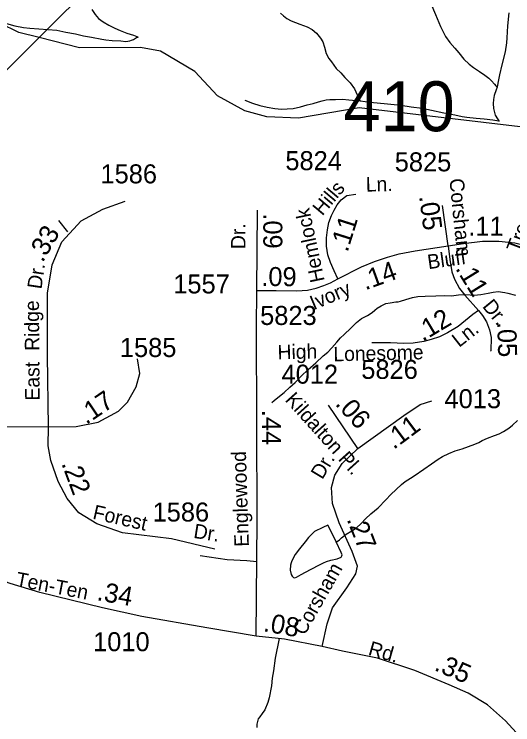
# Model space of a CAD drawing. Extents: x 2001466 to 2224147, y 644118 to 847247.
# Drawn here: x 2072793 to 2076073, y 703710 to 708382 of the extents above; entities that cross this region are included whole.
import ezdxf

# ---------------------------------------------------------------- set-up
doc = ezdxf.new("R2010")
doc.units = 0
for name, color, linetype in [('Default', 7, 'Continuous'), ('Exist Hydrographic Creek Single Shore', 7, 'Continuous'), ('Exist Hydrographic Misc Water Feature', 7, 'Continuous'), ('Exist Road Non-System Type 51', 7, 'Continuous'), ('Exist Road Secondary Mileage Hundredths English Label', 7, 'Continuous'), ('Exist Road Secondary Structure Standard Bridge Number Label', 7, 'Continuous'), ('Exist Road Secondary Type 51 Attributed', 7, 'Continuous'), ('Exist Road Secondary Type 51 Label', 7, 'Continuous'), ('Exist Road Secondary Type 51 Number Label', 7, 'Continuous'), ('Exist Utilities Electrical Transmission Line', 7, 'Continuous')]:
    doc.layers.add(name, color=color, linetype=linetype)

msp = doc.modelspace()

# ---------------------------------------------------------------- linework, layer by layer
at = {"layer": 'Default'}
msp.add_line((2075647, 706858), (2075611.1, 707124.7), dxfattribs=at)
for points in [[(2074922, 706642.3), (2074897.3, 706695.3), (2074873.5, 706749.8), (2074856.3, 706800.6), (2074848.1, 706856.5), (2074847.4, 706911), (2074853.3, 706964.8), (2074862.3, 707011.8), (2074879.8, 707058), (2074898.5, 707094.6), (2074917.9, 707128.9), (2074944.7, 707161.8), (2074981.3, 707189.4), (2075040.9, 707198.4)], [(2075647, 706858), (2075750, 706874.2), (2075873.2, 706888.7), (2075980.7, 706888.7), (2076085.5, 706878.2), (2076206.1, 706848)], [(2074922, 706642.3), (2075079, 706719.9), (2075163.3, 706756.5), (2075249.8, 706784.9), (2075325.9, 706805.8), (2075430.3, 706825.9), (2075647, 706858)], [(2075647, 706858), (2075659, 706770), (2075672, 706688.6), (2075689.2, 706640.8), (2075722, 706578.1), (2075757.1, 706534.9), (2075847.3, 706434.1)], [(2074389.1, 706565.8), (2074517.3, 706565.8), (2074651.9, 706562.5), (2074722, 706567.7), (2074778.7, 706581.1), (2074829.5, 706598.3), (2074873.5, 706616.2), (2074922, 706642.3)], [(2075847.3, 706434.1), (2075810.6, 706406.6), (2075713.7, 706327.9), (2075644.2, 706287.2), (2075590.5, 706261), (2075535.4, 706242.7), (2075488.2, 706229.5), (2075418.8, 706219.1), (2075357.2, 706217.7), (2075269.4, 706220.4), (2075145.5, 706220.4)], [(2075847.3, 706434.1), (2075873.5, 706401.3), (2075899.8, 706359.4), (2075919.4, 706306.9), (2075931.2, 706255.8), (2075928.6, 706167.9), (2075927.1, 706165.9)]]:
    msp.add_lwpolyline(points, dxfattribs=at)
at = {"layer": 'Exist Hydrographic Creek Single Shore'}
for points in [[(2072956.9, 708228.3), (2072823.3, 708261.7), (2072572.3, 708384.9)], [(2074309.7, 707745.9), (2074131.4, 707844.6), (2073981.5, 708005.2), (2073756.3, 708137.7), (2073623.4, 708163.4), (2073223.4, 708161.7), (2072956.9, 708228.3)], [(2080976.2, 706012.1), (2080784.3, 706002.8), (2080209.3, 706126.1), (2079083.4, 706496.9), (2078299.4, 706901), (2078105.9, 706988.3), (2077389.4, 707309), (2076697.4, 707572.5), (2075063.3, 707766.5), (2074664.3, 707699.2), (2074455.3, 707706.8), (2074309.7, 707745.9)]]:
    msp.add_lwpolyline(points, dxfattribs=at)
at = {"layer": 'Exist Hydrographic Misc Water Feature'}
for points in [[(2073303.6, 708412.5), (2073325.7, 708378.8), (2073347.6, 708352.7), (2073378, 708330.7), (2073415.5, 708308.7), (2073455.5, 708288.9), (2073489.7, 708274.8), (2073534, 708257.1), (2073578.1, 708243.2), (2073600.1, 708235), (2073607.9, 708230.9)], [(2075533.9, 708451.4), (2075564, 708379.8), (2075598.1, 708301.7), (2075630.5, 708235.9), (2075658.8, 708195.9), (2075692.8, 708157.9), (2075718.9, 708128), (2075751.1, 708086.2), (2075786.9, 708054.4), (2075815, 708032.3), (2075855, 708004.8), (2075889.5, 707980.9), (2075915.3, 707960.7), (2075933.1, 707943), (2075953.4, 707920.9), (2075961.4, 707911.1), (2075969.4, 707903.1)], [(2074544.5, 708388.3), (2074564, 708370.4), (2074586.4, 708354.4), (2074614.5, 708338.8), (2074672.5, 708317), (2074720.5, 708299.2), (2074752.5, 708281.4), (2074782.8, 708257.3), (2074808.8, 708225.3), (2074822.8, 708199.3), (2074835.1, 708165.4), (2074845.1, 708123.3), (2074863.2, 708091.4), (2074881.2, 708067.6), (2074911.2, 708025.7), (2074941.5, 707995.9), (2074969.2, 707965.8), (2075003.6, 707930.2), (2075031.7, 707892.2), (2075058, 707832.3), (2075068.2, 707812.1)], [(2076048, 708391.3), (2076038.1, 708305.2), (2076036.3, 708265.3), (2076034.4, 708227), (2076032.4, 708193.3), (2076022.5, 708135.1), (2076001, 708049.1), (2075985.4, 707983), (2075977.6, 707939.1), (2075973.1, 707915), (2075969.4, 707903.1)], [(2072741.9, 708321.6), (2072797.9, 708305.4), (2072853.7, 708293.7), (2072895.9, 708289.8), (2072955.8, 708286), (2073013.6, 708282), (2073073.9, 708276.2), (2073134, 708264.2), (2073195.7, 708252.4), (2073248.2, 708240.4), (2073301.7, 708230.7), (2073369.6, 708216.7), (2073395.6, 708212.8), (2073438.1, 708208.8), (2073495.9, 708206.9), (2073527.9, 708202.9), (2073541.8, 708204.8), (2073553.7, 708207.1), (2073565.8, 708210.9), (2073578.1, 708215.2), (2073597.8, 708229.2), (2073607.9, 708230.9)], [(2075969.4, 707903.1), (2075963.5, 707884.9), (2075951.6, 707846.9), (2075945.7, 707821.1), (2075943.8, 707795), (2075945.9, 707761), (2075952, 707734.9), (2075958, 707719), (2075972.3, 707694.9), (2075980.3, 707680.3), (2075981.9, 707677.2)], [(2074310.2, 707815.9), (2074362, 707796.2), (2074409.8, 707782.1), (2074458, 707770.3), (2074508.2, 707762.7), (2074552.1, 707758.4), (2074588.4, 707758.6), (2074628.2, 707762.7), (2074676.2, 707772.9), (2074720.3, 707785.3), (2074760.2, 707795.1), (2074794.1, 707805.3), (2074819.7, 707813.2), (2074845.8, 707819.4), (2074869.9, 707821.4), (2074907.9, 707821.8), (2074953.6, 707823.7), (2074994, 707818.1), (2075068.2, 707812.1)], [(2075068.2, 707812.1), (2075134.1, 707804.5), (2075249.7, 707792.7), (2075336.2, 707783.2), (2075403.9, 707773.4), (2075476.1, 707763.6), (2075538, 707751.8), (2075620, 707734.1), (2075692, 707719.9), (2075740.2, 707708.2), (2075770.1, 707704.5), (2075832.3, 707698.7), (2075884.1, 707694.9), (2075942, 707686.9), (2075980.3, 707680.3), (2075981.9, 707677.2)], [(2074488.1, 705828.9), (2074504.1, 705842.7), (2074528.3, 705863), (2074570.2, 705895.1), (2074606, 705929.1), (2074641.5, 705961.4), (2074681.3, 706001.2), (2074727.4, 706045.7), (2074777.3, 706089.7), (2074825.5, 706136), (2074857, 706160), (2074882.9, 706188), (2074914.9, 706226.2), (2074940.7, 706254.3), (2074964.7, 706276.3), (2075008.8, 706318.3), (2075044.7, 706354.6), (2075078.3, 706380.7), (2075116.4, 706400.5), (2075148.2, 706420.8), (2075166.2, 706436.8), (2075181.8, 706449), (2075207.9, 706464.9), (2075237.8, 706479.1), (2075266.1, 706484.9), (2075304, 706491.3), (2075318.2, 706491.2), (2075334, 706495.3), (2075369.7, 706507.3), (2075413.7, 706519.7), (2075448, 706525.5), (2075496, 706528), (2075565.9, 706529.9), (2075622.1, 706532.4), (2075669.7, 706530.4), (2075715.8, 706536.4), (2075763.8, 706538.9), (2075819.7, 706534.8), (2075863.8, 706539.1), (2075911.6, 706548.9), (2075943.8, 706555.4), (2075977.6, 706559.2), (2076021.7, 706553.3), (2076041.6, 706547.5), (2076091.4, 706533.8)], [(2074910.8, 704912.2), (2074918.8, 704916.3), (2074932.7, 704926.3), (2074947, 704940.4), (2074976.6, 704962.7), (2075014.7, 704986.5), (2075044.9, 705004.6), (2075076.2, 705032.7), (2075104.1, 705065), (2075140.2, 705096.9), (2075188, 705137.1), (2075238, 705189.1), (2075271.6, 705223.4), (2075305.9, 705257.6), (2075341.4, 705289.5), (2075365.6, 705309.8), (2075399.4, 705331.8), (2075425.4, 705347.7), (2075489, 705390), (2075539.2, 705426.2), (2075581.3, 705456.4), (2075611, 705474.6), (2075652.6, 705494.6), (2075694.9, 705510.5), (2075740.6, 705524.7), (2075780.8, 705538.9), (2075823, 705555.2), (2075848.9, 705567.1), (2075870.8, 705579.2), (2075906.7, 705595.2), (2075952.6, 705611.4), (2075982.8, 705623.5), (2076012.3, 705637.6), (2076046.1, 705659.7), (2076070.3, 705680), (2076104.2, 705711.8)], [(2074910.8, 704912.2), (2074872.6, 704994.2), (2074856.4, 705022.3), (2074822.6, 705007.9), (2074768.7, 704980), (2074754.7, 704967.9), (2074728.9, 704941.8), (2074707.1, 704913.5), (2074669.2, 704867.7), (2074641.1, 704829.4), (2074619.2, 704789.3), (2074615.5, 704775.2), (2074611.2, 704759.3), (2074609.7, 704727.5), (2074615.7, 704699.4), (2074621.8, 704687.5), (2074629.8, 704679.4), (2074639.7, 704675.4), (2074649.7, 704681.6), (2074681.7, 704697.5), (2074741.4, 704731.8), (2074805.4, 704763.9), (2074827.3, 704776), (2074847, 704784.4), (2074877.3, 704792.4), (2074917.3, 704800.5), (2074945.2, 704812.5), (2074949.1, 704820.4), (2074950.9, 704826.6), (2074945.2, 704842.5), (2074910.8, 704912.2)]]:
    msp.add_lwpolyline(points, dxfattribs=at)
at = {"layer": 'Exist Road Non-System Type 51'}
msp.add_line((2073084.7, 707026.6), (2073144.7, 706950.7), dxfattribs=at)
for points in [[(2074016.8, 704824.1), (2074193.9, 704796.8), (2074323.3, 704790), (2074389.5, 704783)], [(2074536.5, 704276.8), (2074510.1, 704148.9), (2074498.4, 704065.2), (2074491.4, 704017.3), (2074486.4, 703965.4), (2074470.8, 703887.7), (2074462.1, 703855.9), (2074441.2, 703808.3), (2074424.7, 703784.7), (2074408.2, 703763), (2074398, 703749.2), (2074389.3, 703715.4), (2074388.8, 703693.4)]]:
    msp.add_lwpolyline(points, dxfattribs=at)
at = {"layer": 'Exist Road Secondary Type 51 Attributed'}
for points in [[(2073019.8, 705669.2), (2073012.6, 706137.4), (2073012.6, 706548.3), (2073043.6, 706733.1), (2073105.7, 706886), (2073233, 707023), (2073376.3, 707101), (2073524.3, 707153.6)], [(2074389.1, 706565.8), (2074394.1, 707094.6)], [(2074385.7, 704293.5), (2074391.7, 705052.8), (2074386.9, 706323.8), (2074389.1, 706565.8)], [(2072365.2, 706204.3), (2072360.5, 706018), (2072374.8, 705911.3), (2072416.2, 705810.9), (2072481.4, 705728.1), (2072596, 705675.6), (2072717, 705670.8), (2073019.8, 705669.2)], [(2073019.8, 705669.2), (2073202, 705671.6), (2073346.8, 705700.3), (2073478.9, 705771.9), (2073539.4, 705830.8), (2073596.7, 705932.8), (2073619.4, 706018.8), (2073603.5, 706116.7)], [(2075053.8, 705525.9), (2074861.2, 705810.9)], [(2075053.8, 705525.9), (2075356.2, 705744), (2075462.8, 705815.7), (2075540.8, 705839.6)], [(2074113.9, 704864.9), (2073827.5, 704931.8), (2073506.8, 704971.6), (2073336.5, 705032.1), (2073218.7, 705103.8), (2073142.3, 705197.8), (2073083.4, 705310.8), (2073034.9, 705447.8), (2073017.4, 705545), (2073019.8, 705669.2)], [(2074820, 704225.5), (2074853.2, 704374.3), (2074886.6, 704479.5), (2074980.5, 704610.1), (2075041, 704702.4), (2075050.6, 704753.4), (2075016.4, 704849), (2074932, 705038.5), (2074887.4, 705164.3), (2074881.1, 705269.4), (2074901.8, 705350.7), (2074950.3, 705428.7), (2075053.8, 705525.9)], [(2074385.7, 704293.5), (2074060.6, 704348.8), (2073633, 704421.4), (2073373.8, 704479.8), (2072963.1, 704579.3), (2072767.4, 704638.6), (2072637.6, 704684.3)], [(2074820, 704225.5), (2074570.7, 704273), (2074385.7, 704293.5)], [(2076327.8, 703286.8), (2076180.3, 703536.3), (2076120.3, 703632.6), (2076024.1, 703736.8), (2075907.7, 703841.8), (2075779.1, 703918.4), (2075654.4, 703972.9), (2075429.5, 704066.8), (2075183.4, 704147.4), (2074952.6, 704194), (2074820, 704225.5)]]:
    msp.add_lwpolyline(points, dxfattribs=at)
at = {"layer": 'Exist Road Secondary Type 51 Label'}
msp.add_line((2074820, 704225.5), (2074820, 704225.5), dxfattribs=at)
at = {"layer": 'Exist Utilities Electrical Transmission Line'}
for points in [[(2072956.9, 708228.3), (2073704.7, 708974.2), (2073756.7, 709022.9)], [(2072451.3, 707732.6), (2072726.7, 707998.7), (2072956.9, 708228.3)]]:
    msp.add_lwpolyline(points, dxfattribs=at)

# ---------------------------------------------------------------- texts
at = {"layer": 'Exist Road Secondary Mileage Hundredths English Label'}
for s, rotation, p in [('.05', 277.5162, (2075456.4, 707184.9)), ('.09', 270.0238, (2074432, 707072.4)), ('.11', 72.4586, (2074985.6, 706812.7)), ('.11', 359.3861, (2075779.8, 706927.1)), ('.33', 59.6632, (2072980, 706744.6)), ('.14', 19.9422, (2075102.8, 706565.9)), ('.09', 359.3861, (2074418.4, 706595.5)), ('.11', 301.6618, (2075692.5, 706710.6)), ('.12', 30.8157, (2075480.2, 706227.2)), ('.05', 271.7721, (2075970.5, 706357.4)), ('.17', 34.1708, (2073267.3, 705681)), ('.06', 311.9754, (2074900.3, 705817.2)), ('.44', 270.0238, (2074423.3, 705780.9)), ('.11', 36.6674, (2075289.8, 705516.5)), ('.22', 290.3455, (2073102.7, 705428.1)), ('.27', 291.6479, (2074978.9, 705061.2)), ('.34', 350.009, (2073332.4, 704530.5)), ('.08', 349.986, (2074427.8, 704326.2)), ('.35', 336.3586, (2075550.6, 704071.5))]:
    msp.add_text(s, height=125, rotation=rotation, dxfattribs=at).set_placement(p)
at = {"layer": 'Exist Road Secondary Structure Standard Bridge Number Label'}
msp.add_text('410', height=328.08, dxfattribs=at).set_placement((2074959, 707612.5))
at = {"layer": 'Exist Road Secondary Type 51 Label'}
for s, rotation, p in [('Ln.', 1.3222, (2075107.3, 707215.3)), ('Corsham', 275.8068, (2075655.8, 707298.3)), ('Hills', 49.8985, (2074820.4, 707051.6)), ('Treetop', 69.331, (2076117.5, 706809.1)), ('Hemlock', 101.9418, (2074836.3, 706629.4)), ('Dr.', 90.0238, (2074314.7, 706837.5)), ('Bluff', 8.032, (2075518.4, 706705.2)), ('Dr.', 81.6796, (2072972.6, 706570.7)), ('Ivory', 22.8632, (2074763, 706435.4)), ('Ridge', 90.394, (2072958.5, 706169.2)), ('Dr.', 309.1972, (2075869, 706459.7)), ('Ln.', 38.1921, (2075719.8, 706187.5)), ('High', 1.3222, (2074526.7, 706112.7)), ('Lonesome', 1.3222, (2074894.1, 706099.6)), ('East', 90.394, (2072960.7, 705842)), ('Kildalton Pl.', 311.9754, (2074570.7, 705843.7)), ('Englewood', 91.8427, (2074337.4, 704882.2)), ('Dr.', 59.0465, (2074819.9, 705317.9)), ('Forest', 347.2044, (2073304.8, 705065.5)), ('Dr.', 351.064, (2073968.9, 704939.7)), ('Corsham', 60.4713, (2074702.8, 704292.2)), ('Ten-Ten', 349.089, (2072799, 704623.3)), ('Rd.', 344.046, (2075116.8, 704171.1))]:
    msp.add_text(s, height=95, rotation=rotation, dxfattribs=at).set_placement(p)
at = {"layer": 'Exist Road Secondary Type 51 Number Label'}
for s, p in [('5824', (2074577.2, 707356.4)), ('5825', (2075296.7, 707348.6)), ('1586', (2073360.9, 707269.7)), ('1557', (2073839.9, 706546)), ('5823', (2074411.2, 706338.8)), ('1585', (2073488.6, 706128.2)), ('4012', (2074552, 705952.9)), ('5826', (2075076.5, 705984.3)), ('4013', (2075623.9, 705791.7)), ('1586', (2073703.9, 705046.6)), ('1010', (2073312.3, 704194))]:
    msp.add_text(s, height=125, dxfattribs=at).set_placement(p)

doc.saveas('drawing.dxf')
